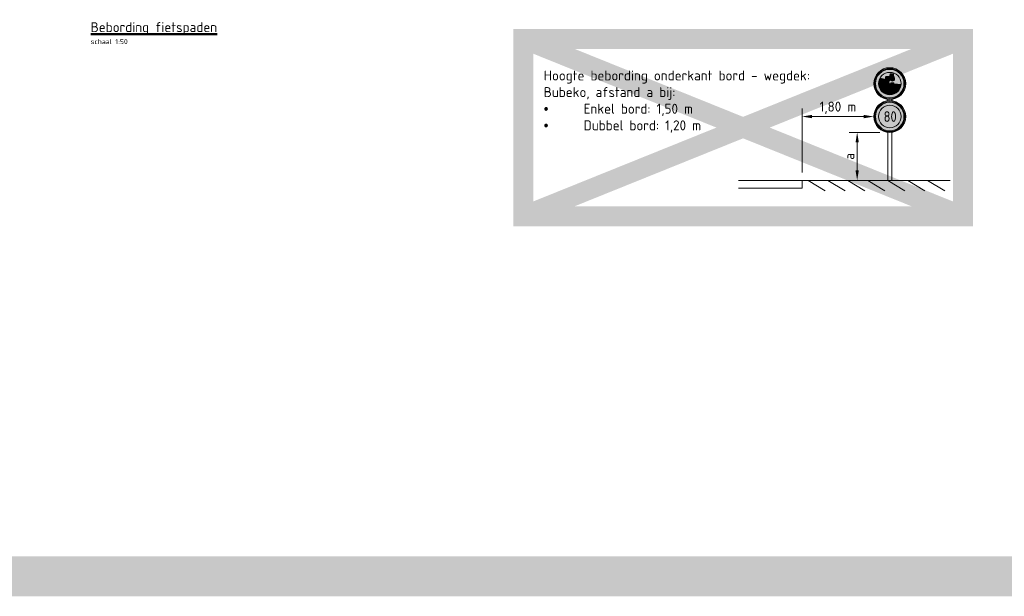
# Model space of a CAD drawing. Header units: metres. Extents: x -699 to 2316, y -1199 to 781.
# Tile 277 of 593: x 371 to 395, y -56 to -42. Entities that reach past the tile are written whole.
import ezdxf
from ezdxf.enums import TextEntityAlignment as Align

# ---------------------------------------------------------------- set-up
doc = ezdxf.new("R2010")
doc.units = ezdxf.units.M
doc.header["$PDMODE"] = 1
for name, color, linetype, lineweight in [('N-XX-VW-VERKEERSTEKEN_BORD_A-S', 7, 'Continuous', 25), ('N-XX-VW-VERKEERSTEKEN_BORD_C-S', 7, 'Continuous', 25), ('X-XX-AL-LEGENDA-G', 7, 'Continuous', 18), ('X-XX-AL-LEGENDA-T25', 7, 'Continuous', 25), ('X-XX-AL-M', 7, 'Continuous', 18), ('X-XX-AL-T25', 7, 'Continuous', 25), ('X-XX-AL-T50', 130, 'Continuous', 50)]:
    doc.layers.add(name, color=color, linetype=linetype, lineweight=lineweight)
doc.layers.add('X-XX-AL-TEKENBLAD_VIEWPORT-G', color=7, linetype='Continuous', lineweight=18, plot=False)
doc.styles.add('NLCS-ISO', font='NLCS-ISO.ttf')
doc.styles.add('NLCS-ISO-M100-T25', font='NLCS-ISO.ttf', dxfattribs={"height": 0.25})
doc.styles.add('NLCS-RVV-M200-T25', font='NLCS-RVV.ttf')
doc.dimstyles.new('NLCS-M100-T25-PIJL_A_L2_H1', dxfattribs={"dimscale": 0.1, "dimtxt": 2.5, "dimasz": 2.5, "dimexe": 2, "dimexo": 2, "dimgap": 0.7, "dimtad": 1, "dimzin": 0, "dimdsep": 46, "dimtxsty": 'NLCS-ISO-M100-T25', "dimcen": 0, "dimdle": 2, "dimclrd": 256, "dimclre": 256, "dimclrt": 256, "dimadec": 1, "dimazin": 0, "dimtfac": 1, "dimtdec": 3, "dimtofl": 0, "dimtmove": 0, "dimatfit": 3, "dimfxl": 2, "dimtfillclr": 256, "dimtolj": 1, "dimtzin": 0, "dimlwd": -1, "dimlwe": -1, "dimarcsym": 0})

# ---------------------------------------------------------------- blocks, each defined once
blk = doc.blocks.new('N-SVW-VERKEERSTEKEN_BORD_A01_080-SO')
at = {"true_color": 0xff0000, "transparency": 33554687}
h = blk.add_hatch(color=1, dxfattribs=at)
h.dxf.hatch_style = 1
h.paths.add_polyline_path([(-3.75, 0), (-3.55, 0, -1), (3.55, 0), (3.75, 0, 1)])
at = {"true_color": 0xffffff, "transparency": 33554687}
h = blk.add_hatch(color=7, dxfattribs=at)
h.dxf.hatch_style = 1
h.paths.add_polyline_path([(-3.55, 0), (-3.35, 0, -1), (3.35, 0), (3.55, 0, 1)])
at = {"true_color": 0xff0000, "transparency": 33554687}
h = blk.add_hatch(color=1, dxfattribs=at)
h.dxf.hatch_style = 1
h.paths.add_polyline_path([(-3.35, 0), (-2.65, 0, -1), (2.65, 0), (3.35, 0, 1)])
at = {"true_color": 0xffffff, "transparency": 33554687}
h = blk.add_hatch(color=7, dxfattribs=at)
h.dxf.hatch_style = 1
h.paths.add_polyline_path([(-2.65, 0), (2.65, 0, 1)])
at = {"true_color": 0xff0000, "transparency": 33554687}
h = blk.add_hatch(color=1, dxfattribs=at)
h.dxf.hatch_style = 1
h.paths.add_polyline_path([(3.75, 0), (3.55, 0, -1), (-3.55, 0), (-3.75, 0, 1)])
at = {"true_color": 0xffffff, "transparency": 33554687}
h = blk.add_hatch(color=7, dxfattribs=at)
h.dxf.hatch_style = 1
h.paths.add_polyline_path([(3.55, 0), (3.35, 0, -1), (-3.35, 0), (-3.55, 0, 1)])
at = {"true_color": 0xff0000, "transparency": 33554687}
h = blk.add_hatch(color=1, dxfattribs=at)
h.dxf.hatch_style = 1
h.paths.add_polyline_path([(3.35, 0), (2.65, 0, -1), (-2.65, 0), (-3.35, 0, 1)])
at = {"true_color": 0xffffff, "transparency": 33554687}
h = blk.add_hatch(color=7, dxfattribs=at)
h.dxf.hatch_style = 1
h.paths.add_polyline_path([(2.65, 0), (-2.65, 0, 1)])
at = {"color": 1, "lineweight": 0, "true_color": 0xff0000, "transparency": 33554687}
blk.add_circle((0, 0), 3.75, dxfattribs=at)
at = {"color": 7, "lineweight": 0, "true_color": 0xffffff, "transparency": 33554687}
for radius in [3.55, 3.35, 2.65]:
    blk.add_circle((0, 0), radius, dxfattribs=at)
at = {"color": 250, "true_color": 0x191919, "transparency": 33554687, "style": 'NLCS-RVV-M200-T25', "width": 0.9}
blk.add_text('80', height=2.5, dxfattribs=at).set_placement((0.1, 0), align=Align.MIDDLE_CENTER)
blk = doc.blocks.new('N-SVW-VERKEERSTEKEN_BORD_C09-SO')
at = {"true_color": 0xff0000, "transparency": 33554687}
h = blk.add_hatch(color=1, dxfattribs=at)
h.dxf.hatch_style = 1
h.paths.add_polyline_path([(-3.75, 0), (-3.55, 0, -1), (3.55, 0), (3.75, 0, 1)])
at = {"true_color": 0xffffff, "transparency": 33554687}
h = blk.add_hatch(color=7, dxfattribs=at)
h.dxf.hatch_style = 1
h.paths.add_polyline_path([(-3.55, 0), (-3.35, 0, -1), (3.35, 0), (3.55, 0, 1)])
at = {"true_color": 0xff0000, "transparency": 33554687}
h = blk.add_hatch(color=1, dxfattribs=at)
h.dxf.hatch_style = 1
h.paths.add_polyline_path([(-3.35, 0), (-2.65, 0, -1), (2.65, 0), (3.35, 0, 1)])
at = {"true_color": 0xffffff, "transparency": 33554687}
h = blk.add_hatch(color=7, dxfattribs=at)
h.dxf.hatch_style = 1
h.paths.add_polyline_path([(0.08, 2.23), (0.08, 2.32), (0.89, 2.32), (0.89, 1.7), (1.08, 1.55), (2.04, 1.69, 0.517831), (-2.27, 1.36), (-0.97, 1.08), (-0.97, 1.53, -0.418564), (-0.85, 1.65), (-0.09, 1.65)])
at = {"true_color": 0x191919, "transparency": 33554687}
h = blk.add_hatch(color=250, dxfattribs=at)
h.dxf.hatch_style = 1
h.paths.add_polyline_path([(0.01, 1.65), (0.16, 2.22), (0.8, 2.22), (0.8, 1.76), (0.31, 1.76), (0.39, 1.59, -0.31582), (1.02, 1.49), (1.08, 1.55), (0.89, 1.7), (0.89, 2.32), (0.08, 2.32), (0.08, 2.23), (-0.09, 1.65), (-0.85, 1.65, 0.418564), (-0.97, 1.53), (-0.97, 1.08), (-0.9, 1.08, -0.399464), (-0.46, 1.1)])
at = {"true_color": 0xff0000, "transparency": 33554687}
h = blk.add_hatch(color=1, dxfattribs=at)
h.dxf.hatch_style = 1
h.paths.add_polyline_path([(3.75, 0), (3.55, 0, -1), (-3.55, 0), (-3.75, 0, 1)])
at = {"true_color": 0xffffff, "transparency": 33554687}
h = blk.add_hatch(color=7, dxfattribs=at)
h.dxf.hatch_style = 1
h.paths.add_polyline_path([(3.55, 0), (3.35, 0, -1), (-3.35, 0), (-3.55, 0, 1)])
at = {"true_color": 0xff0000, "transparency": 33554687}
h = blk.add_hatch(color=1, dxfattribs=at)
h.dxf.hatch_style = 1
h.paths.add_polyline_path([(3.35, 0), (2.65, 0, -1), (-2.65, 0), (-3.35, 0, 1)])
at = {"true_color": 0xffffff, "transparency": 33554687}
h = blk.add_hatch(color=7, dxfattribs=at)
h.dxf.hatch_style = 1
h.paths.add_polyline_path([(-0.93, 0.86, -0.155566), (-0.88, 1.01), (-0.97, 1.08), (-2.27, 1.36, 0.135458), (-2.65, 0, 0.049302), (-2.6, -0.52), (-1.16, -0.47, -0.336827), (-0.91, -0.09), (-0.95, 0, -0.106802), (-0.74, 0.03), (-0.74, -0.06), (-0.67, -0.07), (-0.44, 0.42, -0.321327), (-0.31, 0.5), (-0.16, 0.5), (-0.45, 0.7, -0.729886)])
at = {"true_color": 0x191919, "transparency": 33554687}
h = blk.add_hatch(color=250, dxfattribs=at)
h.dxf.hatch_style = 1
h.paths.add_polyline_path([(-0.05, 0), (-0.15, 0.17, 0.255306), (-0.19, 0.19), (-0.42, 0.19), (-0.36, 0.32, -0.318303), (-0.28, 0.38), (-0.16, 0.38), (-0.16, 0.5), (-0.31, 0.5, 0.321327), (-0.44, 0.42), (-0.67, -0.07), (-0.74, -0.06), (-0.74, 0.03, 0.106802), (-0.95, 0), (-0.91, -0.09, 0.671062), (-0.94, -0.79, 0.948349), (-0.55, -0.12), (-0.48, 0.07), (-0.16, -0.46, 0.259153), (-0.07, -0.5), (0.28, -0.5, 0.931549), (1.05, -0.45, 0.922827), (0.28, -0.39), (-0.01, -0.39, -0.255465), (-0.08, -0.35), (-0.14, -0.26), (-0.04, -0.05, 0.249583)])
h.paths.add_polyline_path([(-0.87, -0.69, -0.929509), (-0.71, -0.18), (-0.83, -0.44, 1), (-0.72, -0.49), (-0.6, -0.23, -0.86337)], flags=16)
h.paths.add_polyline_path([(0.93, -0.44, -0.929509), (0.4, -0.5), (0.68, -0.5, 1), (0.68, -0.39), (0.4, -0.39, -0.86337)], flags=16)
at = {"true_color": 0xffffff, "transparency": 33554687}
h = blk.add_hatch(color=7, dxfattribs=at)
h.dxf.hatch_style = 1
h.paths.add_polyline_path([(0.14, 1.09, -0.660958), (0.99, 1.46), (1.02, 1.49, 0.735281), (0.1, 0.98), (-0.37, 0.98, 0.543158), (-0.9, 1.08), (-0.97, 1.08), (-0.88, 1.01, -0.730754), (-0.4, 0.86, -0.156146), (-0.45, 0.7), (-0.16, 0.5), (0.24, 0.79, -0.161091)])
at = {"true_color": 0x191919, "transparency": 33554687}
h = blk.add_hatch(color=250, dxfattribs=at)
h.dxf.hatch_style = 1
h.paths.add_polyline_path([(-0.49, 1.06, 0.638816), (-0.93, 0.86), (-0.78, 0.86, -0.638816), (-0.59, 0.95)])
h = blk.add_hatch(color=250, dxfattribs=at)
h.dxf.hatch_style = 1
h.paths.add_polyline_path([(-0.49, 1.06), (-0.59, 0.95, -0.220393), (-0.55, 0.86, -1), (-0.78, 0.86), (-0.93, 0.86, 1), (-0.4, 0.86, 0.220393)])
at = {"true_color": 0xffffff, "transparency": 33554687}
h = blk.add_hatch(color=7, dxfattribs=at)
h.dxf.hatch_style = 1
h.paths.add_polyline_path([(-0.78, 0.86, 1), (-0.55, 0.86, 1)])
h = blk.add_hatch(color=7, dxfattribs=at)
h.dxf.hatch_style = 1
h.paths.add_polyline_path([(0.28, -0.5), (-0.07, -0.5, -0.259153), (-0.16, -0.46), (-0.48, 0.07), (-0.55, -0.12, -0.528773), (-0.54, -0.76), (-0.42, -0.94, -0.162746), (-0.33, -0.91), (-0.2, -0.91), (-0.2, -1), (-0.31, -1, 0.345861), (-0.38, -1.04), (-0.43, -1.17), (0.3, -1.17), (0.34, -1.08), (0.22, -1.08, -1), (0.22, -1), (0.54, -1), (0.58, -0.83, -0.315827)])
at = {"true_color": 0x191919, "transparency": 33554687}
h = blk.add_hatch(color=250, dxfattribs=at)
h.dxf.hatch_style = 1
h.paths.add_polyline_path([(0.39, 1.59), (0.31, 1.76), (0.19, 1.65), (0.01, 1.65), (-0.46, 1.1, -0.118075), (-0.37, 0.98), (0.1, 0.98, -0.340411)])
at = {"true_color": 0xffffff, "transparency": 33554687}
h = blk.add_hatch(color=7, dxfattribs=at)
h.dxf.hatch_style = 1
h.paths.add_polyline_path([(2.04, 1.69), (1.08, 1.55), (1.02, 1.49), (0.99, 1.46, -0.204124), (1.14, 1.09, -0.722518), (0.24, 0.79), (-0.16, 0.5), (-0.16, 0.38), (-0.28, 0.38, 0.318303), (-0.36, 0.32), (-0.42, 0.19), (-0.19, 0.19, -0.255306), (-0.15, 0.17), (-0.1, 0.08), (0.27, 0.04), (0.23, 0.13, -0.526528), (0.28, 0.19), (0.95, 0.19), (0.95, 0.03), (2.65, -0.12, 0.011749), (2.65, 0, 0.174694)])
h = blk.add_hatch(color=7, dxfattribs=at)
h.dxf.hatch_style = 1
h.paths.add_polyline_path([(0.86, -0.11), (0.95, 0.03), (0.64, 0.03, 0.136609), (0.38, -0.06, -0.485649), (0.31, -0.04), (0.27, 0.04), (-0.1, 0.08), (-0.05, 0, -0.249583), (-0.04, -0.05), (-0.14, -0.26), (-0.08, -0.35, 0.255465), (-0.01, -0.39), (0.28, -0.39, -0.526894)])
h = blk.add_hatch(color=7, dxfattribs=at)
h.dxf.hatch_style = 1
h.paths.add_polyline_path([(0.21, -1.91), (0.01, -1.91), (-0.09, -2.65, 0.410049), (2.65, -0.12), (0.95, 0.03), (0.86, -0.11, -0.266401), (1.05, -0.45, -0.475752), (0.58, -0.83), (0.54, -1), (0.54, -1.08), (0.44, -1.08), (0.37, -1.24), (0.48, -1.47, -0.318009), (0.96, -1.59, -0.476174), (0.84, -2.23, -0.529348)])
h = blk.add_hatch(color=7, dxfattribs=at)
h.dxf.hatch_style = 1
h.paths.add_polyline_path([(0.8, 1.76), (0.8, 2.22), (0.16, 2.22), (0.01, 1.65), (0.19, 1.65), (0.31, 1.76)])
at = {"true_color": 0x191919, "transparency": 33554687}
h = blk.add_hatch(color=250, dxfattribs=at)
h.dxf.hatch_style = 1
h.paths.add_polyline_path([(1.14, 1.09), (0.93, 1.09, -1), (0.35, 1.09, -0.284928), (0.51, 1.35), (0.42, 1.54, 0.284928), (0.14, 1.09, 1)])
h = blk.add_hatch(color=250, dxfattribs=at)
h.dxf.hatch_style = 1
h.paths.add_polyline_path([(0.64, 0.03), (0.95, 0.03), (0.95, 0.19), (0.28, 0.19, 0.572156), (0.24, 0.12), (0.31, -0.04, 0.442047), (0.37, -0.06, -0.140127)])
at = {"true_color": 0xffffff, "transparency": 33554687}
h = blk.add_hatch(color=7, dxfattribs=at)
h.dxf.hatch_style = 1
h.paths.add_polyline_path([(0.55, 1.27), (0.51, 1.35, 0.284928), (0.35, 1.09, 1), (0.93, 1.09), (0.84, 1.09, -1), (0.44, 1.09, -0.284928)])
at = {"true_color": 0x191919, "transparency": 33554687}
h = blk.add_hatch(color=250, dxfattribs=at)
h.dxf.hatch_style = 1
h.paths.add_polyline_path([(0.42, 1.54), (0.51, 1.35, -0.556508), (0.93, 1.09), (1.14, 1.09, 0.556508)])
h = blk.add_hatch(color=250, dxfattribs=at)
h.dxf.hatch_style = 1
edge = h.paths.add_edge_path()
edge.add_arc((0.64, 1.09), 0.2, 0, 360)
at = {"true_color": 0xffffff, "transparency": 33554687}
h = blk.add_hatch(color=7, dxfattribs=at)
h.dxf.hatch_style = 1
h.paths.add_polyline_path([(0.51, 1.35), (0.55, 1.27, -0.556508), (0.84, 1.09), (0.93, 1.09, 0.556508)])
h = blk.add_hatch(color=7, dxfattribs=at)
h.dxf.hatch_style = 1
h.paths.add_polyline_path([(-0.42, -0.94), (-0.54, -0.76, -0.279445), (-0.94, -0.79, -0.272615), (-1.16, -0.47), (-2.6, -0.52, 0.3484), (-0.09, -2.65), (0.01, -1.91), (-0.49, -1.35), (-0.54, -1.48, -0.427471), (-0.35, -2.06, -0.4733), (-0.99, -2.19, -0.794265), (-0.62, -1.45), (-0.47, -1.02, -0.162746)])
at = {"true_color": 0x191919, "transparency": 33554687}
h = blk.add_hatch(color=250, dxfattribs=at)
h.dxf.hatch_style = 1
h.paths.add_polyline_path([(0.37, -1.24), (0.44, -1.08), (0.54, -1.08), (0.54, -1), (0.22, -1, 1), (0.22, -1.08), (0.34, -1.08), (0.3, -1.17), (-0.43, -1.17), (-0.38, -1.04, -0.345861), (-0.31, -1), (-0.2, -1), (-0.2, -0.91), (-0.33, -0.91, 0.334348), (-0.47, -1.02), (-0.62, -1.45, 0.794265), (-0.99, -2.19, 0.4733), (-0.35, -2.06, 0.427471), (-0.54, -1.48), (-0.49, -1.35), (0.01, -1.91), (0.21, -1.91, 0.529348), (0.84, -2.23, 0.476174), (0.96, -1.59, 0.318009), (0.48, -1.47)])
h.paths.add_polyline_path([(-0.46, -1.26), (0.26, -1.26), (0.02, -1.79)], flags=16)
h.paths.add_polyline_path([(-0.57, -1.56, -0.542254), (-0.51, -2.12, -0.632638), (-1.06, -1.86, -0.479903), (-0.65, -1.54), (-0.76, -1.85, 1.053204), (-0.68, -1.87)], flags=16)
h.paths.add_polyline_path([(0.32, -1.34), (0.41, -1.5, 0.234167), (0.21, -1.82), (0.1, -1.82)], flags=16)
h.paths.add_polyline_path([(0.45, -1.59), (0.57, -1.82), (0.3, -1.82, -0.216058)], flags=16)
h.paths.add_polyline_path([(0.3, -1.91), (0.64, -1.91, 0.566151), (0.68, -1.84), (0.53, -1.55, -0.564261), (0.96, -1.91, -0.396488), (0.6, -2.2, -0.350134)], flags=16)
at = {"true_color": 0xffffff, "transparency": 33554687}
h = blk.add_hatch(color=7, dxfattribs=at)
h.dxf.hatch_style = 1
h.paths.add_polyline_path([(-0.76, -1.85), (-0.65, -1.54, 0.479903), (-1.06, -1.86, 0.632638), (-0.51, -2.12, 0.542254), (-0.57, -1.56), (-0.68, -1.87, -1.053204)])
h = blk.add_hatch(color=7, dxfattribs=at)
h.dxf.hatch_style = 1
h.paths.add_polyline_path([(-0.6, -0.23), (-0.72, -0.49, -1), (-0.83, -0.44), (-0.71, -0.18, 0.929509), (-0.87, -0.69, 0.86337)])
h = blk.add_hatch(color=7, dxfattribs=at)
h.dxf.hatch_style = 1
h.paths.add_polyline_path([(-0.46, -1.26), (0.02, -1.79), (0.26, -1.26)])
h = blk.add_hatch(color=7, dxfattribs=at)
h.dxf.hatch_style = 1
h.paths.add_polyline_path([(0.1, -1.82), (0.21, -1.82, -0.234167), (0.41, -1.5), (0.32, -1.34)])
h = blk.add_hatch(color=7, dxfattribs=at)
h.dxf.hatch_style = 1
h.paths.add_polyline_path([(0.96, -1.91, 0.564261), (0.53, -1.55), (0.68, -1.84, -0.560308), (0.64, -1.91), (0.3, -1.91, 0.350134), (0.6, -2.2, 0.396488)])
h = blk.add_hatch(color=7, dxfattribs=at)
h.dxf.hatch_style = 1
h.paths.add_polyline_path([(0.57, -1.82), (0.45, -1.59, 0.216058), (0.3, -1.82)])
h = blk.add_hatch(color=7, dxfattribs=at)
h.dxf.hatch_style = 1
h.paths.add_polyline_path([(0.4, -0.39), (0.68, -0.39, -1), (0.68, -0.5), (0.4, -0.5, 0.929509), (0.93, -0.44, 0.86337)])
at = {"color": 250, "lineweight": 0, "true_color": 0x191919, "transparency": 33554687}
for points in [[(0.1, 0.98, -0.735281), (1.02, 1.49), (1.08, 1.55), (0.89, 1.7), (0.89, 2.32), (0.08, 2.32), (0.08, 2.23), (-0.09, 1.65), (-0.85, 1.65, 0.409877), (-0.97, 1.53), (-0.97, 1.08), (-0.9, 1.08, -0.543158), (-0.37, 0.98)], [(0.28, -0.39, -0.922827), (1.05, -0.45, -0.931549), (0.28, -0.5), (-0.07, -0.5, -0.259153), (-0.16, -0.46), (-0.48, 0.07), (-0.55, -0.12, -0.948349), (-0.94, -0.79, -0.671062), (-0.91, -0.09), (-0.95, 0, -0.106802), (-0.74, 0.03), (-0.74, -0.06), (-0.67, -0.07), (-0.44, 0.42, -0.321327), (-0.31, 0.5), (-0.16, 0.5), (-0.16, 0.38), (-0.28, 0.38, 0.318303), (-0.36, 0.32), (-0.42, 0.19), (-0.19, 0.19, -0.265598), (-0.15, 0.17), (-0.05, 0, -0.249583), (-0.04, -0.05), (-0.14, -0.26), (-0.08, -0.35, 0.255465), (-0.01, -0.39)], [(0.95, 0.19), (0.28, 0.19, 0.526528), (0.23, 0.13), (0.31, -0.04, 0.485649), (0.38, -0.06, -0.136609), (0.64, 0.03), (0.95, 0.03)], [(0.37, -1.24), (0.44, -1.08), (0.54, -1.08), (0.54, -1), (0.22, -1, 1), (0.22, -1.08), (0.34, -1.08), (0.3, -1.17), (-0.43, -1.17), (-0.38, -1.04, -0.345861), (-0.31, -1), (-0.2, -1), (-0.2, -0.91), (-0.33, -0.91, 0.334348), (-0.47, -1.02), (-0.62, -1.45, 0.794265), (-0.99, -2.19, 0.4733), (-0.35, -2.06, 0.427471), (-0.54, -1.48), (-0.49, -1.35), (0.01, -1.91), (0.21, -1.91, 0.529348), (0.84, -2.23, 0.476174), (0.96, -1.59, 0.318009), (0.48, -1.47)], [(-0.57, -1.56, -0.542254), (-0.51, -2.12, -0.632638), (-1.06, -1.86, -0.479903), (-0.65, -1.54), (-0.76, -1.85, 1.053204), (-0.68, -1.87)], [(-0.6, -0.23, -0.86337), (-0.87, -0.69, -0.929509), (-0.71, -0.18), (-0.83, -0.44, 1), (-0.72, -0.49)], [(0.32, -1.34), (0.1, -1.82), (0.21, -1.82, -0.234167), (0.41, -1.5)], [(0.53, -1.55, -0.564261), (0.96, -1.91, -0.396488), (0.6, -2.2, -0.350134), (0.3, -1.91), (0.64, -1.91, 0.566151), (0.68, -1.84)], [(0.57, -1.82), (0.45, -1.59, 0.216058), (0.3, -1.82)], [(0.4, -0.39, -0.86337), (0.93, -0.44, -0.929509), (0.4, -0.5), (0.68, -0.5, 1), (0.68, -0.39)]]:
    blk.add_lwpolyline(points, format="xyb", close=True, dxfattribs=at)
for points in [[(0.01, 1.65), (0.16, 2.22), (0.8, 2.22), (0.8, 1.76), (0.31, 1.76), (0.19, 1.65)], [(0.26, -1.26), (-0.46, -1.26), (0.02, -1.79)]]:
    blk.add_lwpolyline(points, close=True, dxfattribs=at)
at = {"color": 1, "lineweight": 0, "true_color": 0xff0000, "transparency": 33554687}
blk.add_circle((0, 0), 3.75, dxfattribs=at)
at = {"color": 7, "lineweight": 0, "true_color": 0xffffff, "transparency": 33554687}
for radius in [3.55, 3.35, 2.65]:
    blk.add_circle((0, 0), radius, dxfattribs=at)
at = {"color": 250, "lineweight": 0, "true_color": 0x191919, "transparency": 33554687}
for centre, radius in [((-0.66, 0.86), 0.267), ((-0.66, 0.86), 0.117), ((0.64, 1.09), 0.504), ((0.64, 1.09), 0.293), ((0.64, 1.09), 0.2)]:
    blk.add_circle(centre, radius, dxfattribs=at)
blk = doc.blocks.new('*D1776')
at = {"layer": 'Defpoints', "color": 0, "transparency": 16777216}
for p in [(392.408, -44.597), (391.641, -45.8), (391.641, -45.8)]:
    blk.add_point(p, dxfattribs=at)
at = {"layer": 'X-XX-AL-M', "transparency": 16777216}
for p, q in [((392.208, -44.597), (391.441, -44.597)), ((391.641, -44.847), (391.641, -45.55))]:
    blk.add_line(p, q, dxfattribs=at)
for points in [[(391.6, -44.847), (391.683, -44.847), (391.641, -44.597)], [(391.6, -45.55), (391.683, -45.55), (391.641, -45.8)]]:
    blk.add_solid(points, dxfattribs=at)
at = {"layer": 'X-XX-AL-M', "transparency": 16777216, "insert": (391.446, -45.198), "char_height": 0.25, "attachment_point": 5, "rotation": 90, "style": 'NLCS-ISO-M100-T25'}
blk.add_mtext('\\A1;a', dxfattribs=at)
blk = doc.blocks.new('*D1777')
at = {"layer": 'Defpoints', "color": 0, "transparency": 16777216}
for p in [(390.258, -44.2), (392.058, -44.2), (390.258, -45.8)]:
    blk.add_point(p, dxfattribs=at)
at = {"layer": 'X-XX-AL-M', "transparency": 16777216}
for p, q in [((390.258, -45.6), (390.258, -44)), ((391.808, -44.2), (390.508, -44.2))]:
    blk.add_line(p, q, dxfattribs=at)
for points in [[(390.508, -44.158), (390.508, -44.242), (390.258, -44.2)], [(391.808, -44.158), (391.808, -44.242), (392.058, -44.2)]]:
    blk.add_solid(points, dxfattribs=at)
at = {"layer": 'X-XX-AL-M', "transparency": 16777216, "insert": (391.158, -43.98), "char_height": 0.25, "attachment_point": 5, "style": 'NLCS-ISO-M100-T25'}
blk.add_mtext('\\A1;1,80 m', dxfattribs=at)

msp = doc.modelspace()

# ---------------------------------------------------------------- linework, layer by layer
at = {"layer": 'X-XX-AL-LEGENDA-G'}
for points in [[(392.4079, -43.7698), (392.4079, -43.803)], [(392.5079, -43.7698), (392.5079, -43.803)], [(392.4079, -44.5968), (392.4079, -45.7999)], [(392.5079, -44.5968), (392.5079, -45.7999)], [(388.6662, -45.7999), (393.9714, -45.7999)], [(390.4079, -45.7999), (390.8358, -46.0648)], [(390.9079, -45.7999), (391.3358, -46.0648)], [(391.4079, -45.7999), (391.8358, -46.0648)], [(391.9079, -45.7999), (392.3358, -46.0648)], [(392.4079, -45.7999), (392.8358, -46.0648)], [(392.9079, -45.7999), (393.3358, -46.0648)], [(393.4079, -45.7999), (393.8358, -46.0648)]]:
    msp.add_lwpolyline(points, dxfattribs=at)
at = {"layer": 'X-XX-AL-LEGENDA-G', "flags": 128}
msp.add_lwpolyline([(390.2579, -45.7999), (390.2579, -45.9999), (388.6662, -45.9999)], dxfattribs=at)
at = {"layer": 'X-XX-AL-TEKENBLAD_VIEWPORT-G', "color": 3, "const_width": 1}
msp.add_lwpolyline([(275.9176, -55.733), (479.4814, -55.733), (479.4814, -25.2131), (275.9176, -25.2131)], close=True, dxfattribs=at)
at = {"layer": 'X-XX-AL-TEKENBLAD_VIEWPORT-G', "color": 10, "const_width": 0.5}
msp.add_lwpolyline([(383.2661, -42.2524), (394.2944, -42.2524), (394.2944, -46.7006), (383.2661, -46.7006)], close=True, dxfattribs=at)
for points in [[(394.2944, -42.2524), (383.2661, -46.7006)], [(383.2661, -42.2524), (394.2944, -46.7006)]]:
    msp.add_lwpolyline(points, dxfattribs=at)

# ---------------------------------------------------------------- block references
at = {"layer": 'N-XX-VW-VERKEERSTEKEN_BORD_A-S', "xscale": 0.1066666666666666, "yscale": 0.1066666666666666, "zscale": 0.1066666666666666}
msp.add_blockref('N-SVW-VERKEERSTEKEN_BORD_A01_080-SO', (392.4579, -44.1999), dxfattribs=at)
at = {"layer": 'N-XX-VW-VERKEERSTEKEN_BORD_C-S', "xscale": 0.1066, "yscale": 0.1066, "zscale": 0.1066}
msp.add_blockref('N-SVW-VERKEERSTEKEN_BORD_C09-SO', (392.4579, -43.3732), dxfattribs=at)

# ---------------------------------------------------------------- texts
at = {"layer": 'X-XX-AL-LEGENDA-T25', "insert": (383.781, -43.0451), "char_height": 0.25, "width": 9.193948, "attachment_point": 1, "style": 'NLCS-ISO'}
msp.add_mtext('Hoogte bebording onderkant bord - wegdek:\\PBubeko, afstand a bij:\\P\\pxi-2,l2;{\\fSymbol|b0|i0|c2|p18;·^I}Enkel bord: 1,50 m\\P{\\fSymbol|b0|i0|c2|p18;·^I}Dubbel bord: 1,20 m', dxfattribs=at)
at = {"layer": 'X-XX-AL-T25', "style": 'NLCS-ISO'}
msp.add_text('schaal 1:50', height=0.125, dxfattribs=at).set_placement((372.4191, -42.3826))
at = {"layer": 'X-XX-AL-T50', "style": 'NLCS-ISO'}
msp.add_text('%%UBebording fietspaden', height=0.25, dxfattribs=at).set_placement((372.4191, -42.0826))

# ---------------------------------------------------------------- dimensions: what is measured, and where the dimension line sits
at = {"layer": 'X-XX-AL-M'}
dim = msp.add_linear_dim(base=(390.2579, -44.1999), p1=(392.0579, -44.1999), p2=(390.2579, -45.7999), text='1,80 m', dimstyle='NLCS-M100-T25-PIJL_A_L2_H1', dxfattribs=at)
dim.commit()
dim.dimension.update_dxf_attribs({"geometry": '*D1777', "text_midpoint": (391.1579, -43.9799)})
dim = msp.add_linear_dim(base=(391.6414, -45.7999), p1=(392.4079, -44.5968), p2=(391.6414, -45.7999), angle=90, text='a', dimstyle='NLCS-M100-T25-PIJL_A_L2_H1', dxfattribs=at)
dim.commit()
dim.dimension.update_dxf_attribs({"geometry": '*D1776', "text_midpoint": (391.4464, -45.1983)})

doc.saveas('drawing.dxf')
